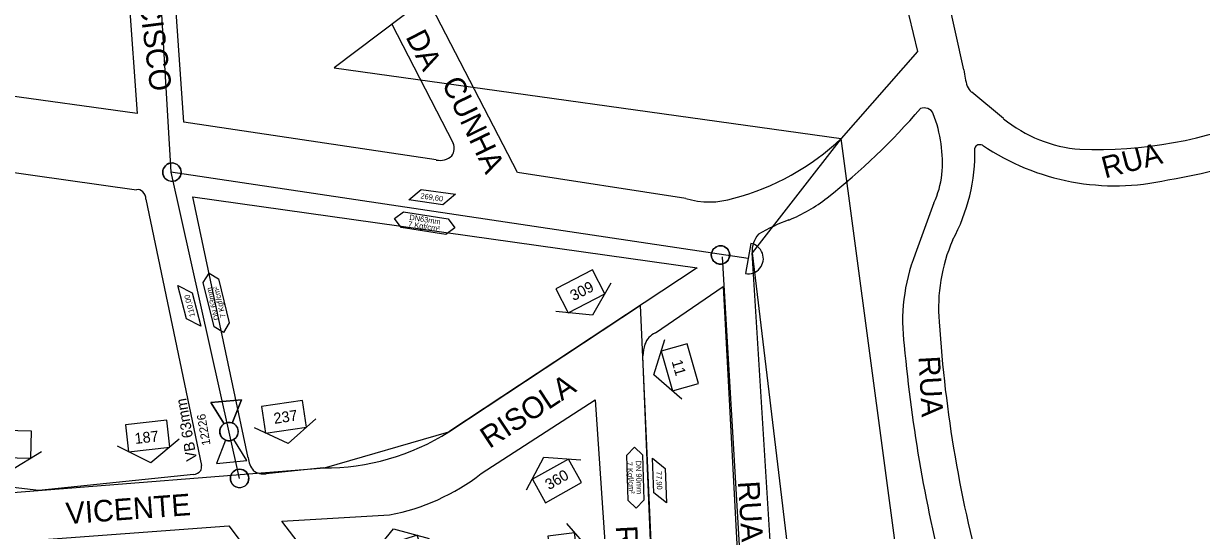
# Model space of a CAD drawing. Extents: x 325709 to 364434, y 7573432 to 7597073.
# Drawn here: x 338689.2 to 339016.9, y 7589518.2 to 7589659.1 of the extents above; entities that cross this region are included whole.
import ezdxf

# ---------------------------------------------------------------- set-up
doc = ezdxf.new("R2010")
doc.units = 0
for name, color, linetype in [('FORMATO', 7, 'Continuous'), ('LIMITE_BAIRROS_MUNICIPIOS', 7, 'Continuous'), ('LOGRADOURO', 7, 'Continuous'), ('LOGRADOURO_TEXTO', 7, 'Continuous'), ('NUM_REF', 7, 'Continuous'), ('SIMBOLO', 7, 'Continuous'), ('TEXTO', 7, 'Continuous'), ('TUBO_PEAD_GN_63', 7, 'Continuous'), ('TUBO_PEAD_GN_90', 7, 'Continuous'), ('VALVULA_PEAD_63', 7, 'Continuous'), ('VES - BLOQUEIIO', 7, 'Continuous')]:
    doc.layers.add(name, color=color, linetype=linetype)

# ---------------------------------------------------------------- blocks, each defined once
blk = doc.blocks.new('NUM_REF')
at = {"layer": 'NUM_REF'}
blk.add_lwpolyline([(-4.3125, 0.9375), (0, 3.75), (4.3125, 0.9375)], dxfattribs=at)
blk.add_lwpolyline([(2.875, -1.875), (2.875, 1.875), (-2.875, 1.875), (-2.875, -1.875)], close=True, dxfattribs=at)
blk = doc.blocks.new('INTERLIGACAO_1')
at = {"layer": 'SIMBOLO'}
blk.add_circle((0, 0), 1.28, dxfattribs=at)
for start, end in [(0, 180), (180, 0)]:
    blk.add_arc((0, 0), 1.28, start, end, dxfattribs=at)
blk = doc.blocks.new('VALVULA_PEAD_DN_63')
at = {"layer": 'VALVULA_PEAD_63'}
for points in [[(-1.14, 0.57), (-4.25, 2.13), (-4.25, -2.13), (-1.14, -0.57)], [(-1.14, -0.57), (-4.25, -2.13), (-4.25, 2.13), (-1.14, 0.57)], [(1.14, -0.57), (4.25, -2.13), (4.25, 2.13), (1.14, 0.57)], [(1.14, -0.57), (4.25, -2.13), (4.25, 2.13), (1.14, 0.57)]]:
    blk.add_lwpolyline(points, dxfattribs=at)
blk.add_circle((0, 0), 1.28, dxfattribs=at)
for start, end in [(90, 270), (153.4349, 206.5651), (270, 90), (0, 26.5651), (333.4349, 0)]:
    blk.add_arc((0, 0), 1.28, start, end, dxfattribs=at)
blk = doc.blocks.new('INTERLIGACAO')
at = {"layer": 'SIMBOLO'}
blk.add_circle((0, 0), 1.28, dxfattribs=at)
for start, end in [(0, 180), (180, 0)]:
    blk.add_arc((0, 0), 1.28, start, end, dxfattribs=at)

msp = doc.modelspace()

# ---------------------------------------------------------------- linework, layer by layer
at = {"layer": 'LIMITE_BAIRROS_MUNICIPIOS'}
for points in [[(338657.19, 7589909.08), (338912.59, 7589871.56), (338870.82, 7589718.61), (338775.61, 7589646.81), (338916.66, 7589627.18)], [(338959.74, 7589304.54), (338916.66, 7589627.18), (338891.88, 7589595.35), (338928.95, 7589286.21), (338835.28, 7589280.71), (338850.44, 7589226.28), (338622.34, 7589229.09), (338676.46, 7589072.92)]]:
    msp.add_lwpolyline(points, dxfattribs=at)
at = {"layer": 'LOGRADOURO'}
for p, q in [((338709.3, 7589790.57), (338720.83, 7589634.12)), ((338733.82, 7589631.72), (338723.52, 7589774.87)), ((338950.77, 7589646.24), (338944.65, 7589673.98)), ((338826.64, 7589617.74), (338799.05, 7589670.95)), ((338933.27, 7589670.52), (338937.91, 7589651.37)), ((338791.56, 7589659.11), (338808.72, 7589625.86)), ((338937.91, 7589651.37), (338916.66, 7589627.18)), ((338720.83, 7589634.12), (338632.15, 7589646.32)), ((338961.82, 7589632.68), (338952.97, 7589640.01)), ((338804.02, 7589621.19), (338733.82, 7589631.72)), ((338664.44, 7589620.88), (338720.62, 7589612.92)), ((338873.41, 7589610.52), (338826.64, 7589617.74)), ((338723.2, 7589610.31), (338738.7, 7589536.24)), ((338736.25, 7589610.98), (338876.56, 7589591.26)), ((338751.64, 7589538.45), (338736.25, 7589610.98)), ((338942.45, 7589609.25), (338937.24, 7589594.99)), ((338897.73, 7589501.91), (338891.88, 7589595.35)), ((338876.56, 7589591.26), (338807.49, 7589545.63)), ((338864.99, 7589573.14), (338883.82, 7589585.99)), ((338883.82, 7589585.99), (338888.28, 7589501.91)), ((338864.22, 7589501.91), (338861.48, 7589566.77)), ((338816.54, 7589534.02), (338848.22, 7589554.55)), ((338848.22, 7589554.55), (338851.76, 7589501.91)), ((338772.53, 7589535.62), (338756.72, 7589533.94)), ((338761.04, 7589520.84), (338791.03, 7589522.55)), ((338746.27, 7589519.49), (338759.68, 7589501.91)), ((338775.58, 7589501.91), (338761.04, 7589520.84))]:
    msp.add_line(p, q, dxfattribs=at)
for points in [[(338736.49, 7589533.78), (338693.46, 7589529.32), (338652.13, 7589534.18)], [(338663.91, 7589518.27), (338688.6, 7589515.25), (338746.27, 7589519.49)]]:
    msp.add_lwpolyline(points, dxfattribs=at)
for centre, radius, start, end in [((338977.39, 7589649.3), 26.79, 186.5674, 196.5334), ((338956.95, 7589644.33), 5.88, 206.812, 227.3508), ((338797.79, 7589756.96), 186.05, 308.1717, 319.238), ((338939.73, 7589633.04), 2.65, 67.1614, 112.708), ((338939.96, 7589633.13), 2.49, 21.172, 71.44), ((338907.54, 7589620.47), 37.29, 354.8846, 21.3129), ((338986.3, 7589663.01), 38.98, 231.106, 265.2782), ((338987.6, 7589744.99), 120.91, 267.8595, 292.6447), ((338805.27, 7589624.47), 3.72, 325.6703, 22.0314), ((338869.68, 7589676.63), 68.21, 284.5207, 313.5322), ((338902.51, 7589623.36), 51.36, 331.5102, 1.1962), ((338955.23, 7589624.11), 1.4, 115.1039, 166.7105), ((338955.24, 7589623.09), 2.36, 71.7327, 104.9238), ((338992.89, 7589679.82), 65.81, 235.8821, 282.8373), ((338982.43, 7589770.45), 156.81, 279.2068, 292.9981), ((338805.04, 7589625.98), 4.9, 258.0211, 312.4782), ((338919.9, 7589619.9), 24.94, 334.7106, 353.6564), ((338721, 7589611.23), 1.73, 38.6102, 102.3792), ((338720.93, 7589610.52), 2.28, 354.7465, 51.695), ((338879.96, 7589631.76), 22.23, 252.8679, 287.8696), ((338886.31, 7589643.99), 42.52, 291.7917, 308.472), ((338918.03, 7589559.82), 47.45, 109.6188, 120.8687), ((338899.11, 7589595.75), 7.24, 138.5268, 183.1364), ((338990.33, 7589580.21), 46.57, 156.4, 184.9191), ((338985.43, 7589576.34), 51.68, 158.8392, 187.4978), ((339300.13, 7589599.12), 356.94, 183.6788, 195.8038), ((338867.01, 7589568.36), 5.19, 112.9591, 162.137), ((338871.81, 7589566.52), 10.33, 160.5583, 178.6214), ((339349.27, 7589607.55), 416.8, 185.2246, 194.6817), ((338772.88, 7589600.43), 64.82, 269.6923, 302.2762), ((338735.25, 7589536.03), 3.45, 339.8934, 3.4243), ((338759.46, 7589539.56), 7.89, 188.053, 216.799), ((338736.33, 7589536.51), 2.73, 273.436, 322.4277), ((338756.11, 7589539.18), 5.27, 235.6155, 276.6122), ((338779.96, 7589581.3), 59.78, 280.6701, 307.7352)]:
    msp.add_arc(centre, radius, start, end, dxfattribs=at)
at = {"layer": 'SIMBOLO'}
for points in [[(338805.88, 7589608.74), (338796.37, 7589610.09), (338799.81, 7589613.01), (338809.32, 7589611.66)], [(338794.88, 7589606.77), (338807.36, 7589604.83), (338809.18, 7589602.34), (338809.18, 7589602.34), (338806.69, 7589600.51), (338794.21, 7589602.45), (338792.38, 7589604.94), (338792.38, 7589604.94)], [(338742.18, 7589574.86), (338739.18, 7589587.13), (338740.79, 7589589.77), (338740.79, 7589589.77), (338743.43, 7589588.16), (338746.43, 7589575.9), (338744.82, 7589573.26), (338744.82, 7589573.26)], [(338736.14, 7589584.26), (338738.54, 7589574.96), (338734.52, 7589577.02), (338732.12, 7589586.33)], [(338861.41, 7589539.27), (338861.77, 7589526.65), (338859.64, 7589524.4), (338859.64, 7589524.4), (338857.4, 7589526.52), (338857.04, 7589539.14), (338859.17, 7589541.39), (338859.17, 7589541.39)], [(338864.56, 7589528.7), (338864.17, 7589538.31), (338867.66, 7589535.45), (338868.06, 7589525.85)]]:
    msp.add_lwpolyline(points, close=True, dxfattribs=at)
at = {"layer": 'TUBO_PEAD_GN_63'}
for p, q in [((338730.3, 7589617.81), (338722.13, 7589752.68)), ((338890.76, 7589593.81), (338730.15, 7589617.83)), ((338749.28, 7589532.67), (338730.3, 7589617.81)), ((338891.49, 7589598), (338890.04, 7589589.61)), ((338892.75, 7589440.78), (338883.63, 7589594.25))]:
    msp.add_line(p, q, dxfattribs=at)
msp.add_arc((338890.76, 7589593.81), 4.25, 260.1988, 80.1988, dxfattribs=at)
at = {"layer": 'TUBO_PEAD_GN_90'}
for p, q in [((338866.45, 7589457.28), (338860.84, 7589580.88)), ((338686.21, 7589528.75), (338772.88, 7589535.62))]:
    msp.add_line(p, q, dxfattribs=at)
msp.add_lwpolyline([(338772.88, 7589535.62), (338807.49, 7589545.63), (338860.84, 7589580.88)], dxfattribs=at)

# ---------------------------------------------------------------- block references
at = {"layer": 'FORMATO'}
for p, xscale, yscale, rotation in [((338844.09, 7589584.69), 1.9999999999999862, 1.9999999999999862, -152.78588615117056), ((338871.78, 7589563.56), 1.9999999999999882, 1.9999999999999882, 105.93254918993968), ((338761.67, 7589549.83), 1.9999999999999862, 1.9999999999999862, -171.5428164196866), ((338723.72, 7589544.47), 1.9999999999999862, 1.9999999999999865, -173.58177187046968), ((338685.57, 7589542.2), 1.9999999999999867, 1.9999999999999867, 178.33709592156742), ((338837.61, 7589532), 1.9999999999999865, 1.9999999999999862, 28.94746901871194), ((338794.43, 7589511.57), 1.9999999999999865, 1.9999999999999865, 17.979803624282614), ((338839.55, 7589511.39), 1.999999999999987, 1.9999999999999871, -82.47267169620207)]:
    msp.add_blockref('NUM_REF', p, dxfattribs=dict(at, xscale=xscale, yscale=yscale, rotation=rotation))
at = {"layer": 'SIMBOLO', "xscale": 2.0000000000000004, "yscale": 1.9999999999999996, "rotation": 22.031790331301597}
for name, p in [('INTERLIGACAO', (338730.48, 7589617.8)), ('INTERLIGACAO', (338883.09, 7589594.79)), ('INTERLIGACAO', (338883.09, 7589594.79)), ('INTERLIGACAO_1', (338749.28, 7589532.67))]:
    msp.add_blockref(name, p, dxfattribs=at)
at = {"layer": 'VES - BLOQUEIIO', "xscale": 1.9999999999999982, "yscale": 1.9999999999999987, "rotation": -84.83307788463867}
msp.add_blockref('VALVULA_PEAD_DN_63', (338746.34, 7589545.7), dxfattribs=at)

# ---------------------------------------------------------------- texts
for s, rotation, p in [('309', 27.2141, (338842.2, 7589581.93)), ('11', 285.9325, (338869.46, 7589565.22)), ('VB 63mm', 99.9369, (338737.47, 7589537.8)), ('237', 8.4572, (338758.99, 7589547.83)), ('187', 6.3706, (338720.25, 7589542.25)), ('360', 29.876, (338835.37, 7589529.39))]:
    msp.add_text(s, height=3, rotation=rotation).set_placement(p)
at = {"layer": 'LOGRADOURO_TEXTO'}
for s, rotation, p in [('FRANCISCO', 277.2079, (338718.59, 7589686.89)), ('DA', 297.2132, (338795.35, 7589655.42)), ('CUNHA', 295.8564, (338805.41, 7589642.6)), ('RUA', 14.6852, (338990.04, 7589616.04)), ('RUA', 273.2634, (338938.14, 7589566.56)), ('RISOLA', 33.4546, (338818.81, 7589540.82)), ('RUA', 273.5802, (338887.92, 7589531.8)), ('VICENTE', 4.2045, (338701.17, 7589519.95)), ('RUA', 272.8586, (338853.93, 7589519.45))]:
    msp.add_text(s, height=6, rotation=rotation, dxfattribs=at).set_placement(p)
at = {"layer": 'TEXTO'}
for s, height, rotation, p in [('269,60', 1.5, 351.9239, (338799.53, 7589610.53)), ('DN63mm', 1.5, 351.1832, (338796.45, 7589604.57)), ('7 Kgf/cm²', 1.5, 351.1832, (338796.1, 7589602.7)), ('DN 63mm', 1.5, 103.7318, (338743.68, 7589576.87)), ('7 Kgf/cm²', 1.5, 103.7318, (338745.47, 7589577.55)), ('110,00', 1.5, 104.4725, (338736.9, 7589577.79)), ('12226', 2.382, 99.9347, (338741.22, 7589542.07)), ('7 Kgf/cm²', 1.5, 274.1633, (338857.05, 7589537.23)), ('DN 90mm', 1.5, 271.6085, (338859.52, 7589537.61)), ('77,90', 1.5, 272.3642, (338865.2, 7589534.69))]:
    msp.add_text(s, height=height, rotation=rotation, dxfattribs=at).set_placement(p)

doc.saveas('drawing.dxf')
